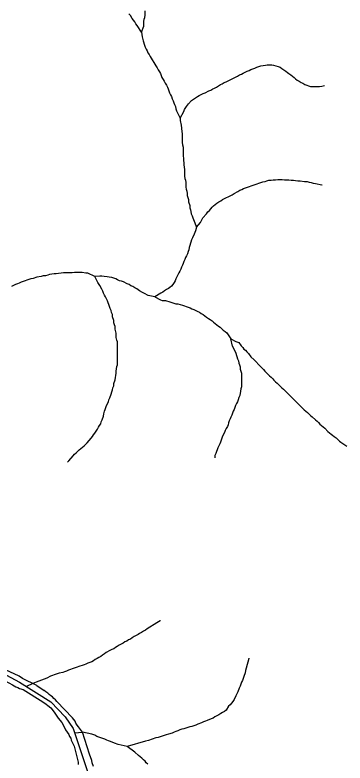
# Model space of a CAD drawing. Extents: x 652.3 to 678, y 7316.9 to 7344.9.
# Drawn here: x 656.206 to 657.03, y 7341.971 to 7343.834 of the extents above; entities that cross this region are included whole.
import ezdxf

# ---------------------------------------------------------------- set-up
doc = ezdxf.new("R2010")
doc.units = 0
doc.header["$LTSCALE"] = 0.032
for name, color, linetype, lineweight in [('2', 7, 'Continuous', 25), ('55', 7, 'Continuous', 25), ('7', 7, 'Continuous', 25)]:
    doc.layers.add(name, color=color, linetype=linetype, lineweight=lineweight)

msp = doc.modelspace()

# ---------------------------------------------------------------- linework, layer by layer
at = {"layer": '2'}
msp.add_line((656.2614, 7342.164), (656.279, 7342.1512), dxfattribs=at)
for points in [[(656.0446, 7342.2318), (656.1059, 7342.208), (656.1154, 7342.204), (656.1282, 7342.2), (656.1648, 7342.1841), (656.1743, 7342.1793), (656.191, 7342.1706), (656.2006, 7342.1658), (656.2085, 7342.161), (656.2133, 7342.1594), (656.2181, 7342.157), (656.2268, 7342.1538), (656.2762, 7342.1236), (656.2841, 7342.1172), (656.2881, 7342.1141), (656.2961, 7342.1085), (656.304, 7342.0974), (656.3144, 7342.083), (656.3231, 7342.0719)], [(656.2614, 7342.164), (656.2252, 7342.1817), (656.2173, 7342.1873), (656.1831, 7342.2032)], [(656.4027, 7341.9621), (656.3987, 7341.9716), (656.3979, 7341.9772), (656.3923, 7341.9931), (656.3748, 7342.048), (656.3645, 7342.0608), (656.3613, 7342.0655), (656.3581, 7342.0703), (656.3565, 7342.0751), (656.3502, 7342.0838), (656.3112, 7342.1244), (656.3072, 7342.1284), (656.3032, 7342.1316), (656.3, 7342.1355), (656.2961, 7342.1387), (656.2921, 7342.1419), (656.2881, 7342.1451), (656.2833, 7342.1483), (656.279, 7342.1512)], [(656.3231, 7342.0719), (656.3279, 7342.0647), (656.3327, 7342.0536), (656.3406, 7342.0417), (656.3422, 7342.0369), (656.3454, 7342.0329), (656.347, 7342.0281), (656.3541, 7342.013)], [(656.3541, 7342.013), (656.3637, 7341.9732), (656.3637, 7341.9677)]]:
    msp.add_lwpolyline(points, dxfattribs=at)
at = {"layer": '55'}
for p, q in [((656.2513, 7342.1689), (656.2356, 7342.1614)), ((656.3548, 7342.0463), (656.3748, 7342.048))]:
    msp.add_line(p, q, dxfattribs=at)
msp.add_lwpolyline([(655.638, 7342.2517), (655.6959, 7342.2583), (655.8407, 7342.2628), (655.923, 7342.2628), (655.9831, 7342.2539), (656.07, 7342.2338), (656.1523, 7342.2071), (656.2178, 7342.1726), (656.2957, 7342.1236), (656.3313, 7342.0857), (656.3514, 7342.0568), (656.387, 7341.9499)], dxfattribs=at)
at = {"layer": '7'}
for p, q in [((656.7488, 7343.0092), (656.7448, 7343.0275)), ((656.2595, 7342.1721), (656.2513, 7342.1689))]:
    msp.add_line(p, q, dxfattribs=at)
for points in [[(656.522, 7343.7914), (656.5109, 7343.8081), (656.5077, 7343.8121), (656.5053, 7343.8168), (656.499, 7343.8256), (656.4942, 7343.8328), (656.4902, 7343.8367)], [(656.522, 7343.7914), (656.5276, 7343.8065), (656.5276, 7343.8176), (656.5284, 7343.8232), (656.53, 7343.828), (656.5308, 7343.8335), (656.5308, 7343.8447)], [(656.522, 7343.7914), (656.5236, 7343.7794), (656.526, 7343.7699), (656.5292, 7343.7588), (656.5308, 7343.754), (656.534, 7343.7492), (656.5364, 7343.7444), (656.5379, 7343.7397), (656.5411, 7343.7357), (656.5435, 7343.7309), (656.5459, 7343.7261), (656.5555, 7343.7118), (656.5578, 7343.707), (656.561, 7343.7023), (656.5634, 7343.6975), (656.5666, 7343.6927), (656.569, 7343.6879), (656.5714, 7343.6832), (656.573, 7343.6784), (656.5761, 7343.6736), (656.5785, 7343.6688), (656.5809, 7343.6641), (656.5841, 7343.6593), (656.5865, 7343.6545), (656.5881, 7343.6497), (656.5905, 7343.645), (656.5921, 7343.6402), (656.5944, 7343.6354), (656.5968, 7343.6306), (656.5984, 7343.6251), (656.6008, 7343.6203), (656.6024, 7343.6155), (656.604, 7343.6108), (656.6064, 7343.606), (656.6072, 7343.6004), (656.6096, 7343.5956), (656.6183, 7343.5773)], [(656.6183, 7343.5773), (656.6279, 7343.594), (656.6294, 7343.5988), (656.6342, 7343.606), (656.639, 7343.6131), (656.647, 7343.6211), (656.6517, 7343.6243), (656.6565, 7343.6275), (656.6613, 7343.6306), (656.6661, 7343.6338), (656.6756, 7343.6386), (656.6804, 7343.6402), (656.6899, 7343.645), (656.6947, 7343.6466), (656.6995, 7343.6497), (656.7042, 7343.6521), (656.709, 7343.6545), (656.7138, 7343.6577), (656.7186, 7343.6609), (656.7233, 7343.6625), (656.7281, 7343.6657), (656.7329, 7343.6672), (656.7615, 7343.6816), (656.7663, 7343.6848), (656.7711, 7343.6863), (656.7759, 7343.6895), (656.7854, 7343.6943), (656.7902, 7343.6959), (656.795, 7343.6983), (656.8045, 7343.7015), (656.8093, 7343.7038), (656.8148, 7343.7054), (656.8196, 7343.707), (656.8252, 7343.7078), (656.8308, 7343.7086), (656.8355, 7343.7102), (656.8467, 7343.7102), (656.8514, 7343.7086), (656.857, 7343.707), (656.8626, 7343.7054), (656.8674, 7343.7038), (656.8721, 7343.7007), (656.8769, 7343.6975), (656.8817, 7343.6943), (656.8857, 7343.6911), (656.8896, 7343.6879), (656.8944, 7343.6848), (656.8984, 7343.6816), (656.9024, 7343.6784), (656.9063, 7343.6752), (656.9103, 7343.672), (656.9151, 7343.6688), (656.9199, 7343.6657), (656.9246, 7343.6641), (656.9294, 7343.6609), (656.9437, 7343.6561), (656.966, 7343.6561), (656.9716, 7343.6569), (656.9748, 7343.6577), (656.9786, 7343.6587)], [(656.6183, 7343.5773), (656.6183, 7343.571), (656.6207, 7343.5598), (656.6223, 7343.5439), (656.6231, 7343.5383), (656.6231, 7343.5161), (656.6239, 7343.5105), (656.6255, 7343.5049), (656.6263, 7343.4994), (656.6263, 7343.4826), (656.6271, 7343.4771), (656.6271, 7343.4715), (656.6279, 7343.4659), (656.6279, 7343.4604), (656.6287, 7343.4548), (656.6294, 7343.4492), (656.6294, 7343.4325), (656.6302, 7343.4269), (656.6318, 7343.4222), (656.6326, 7343.4166), (656.6326, 7343.4055), (656.6334, 7343.3999), (656.635, 7343.3951), (656.6358, 7343.3896), (656.6358, 7343.384), (656.639, 7343.3744), (656.639, 7343.3689), (656.6422, 7343.3593), (656.6422, 7343.3537), (656.6438, 7343.349), (656.6454, 7343.3442), (656.6462, 7343.3386), (656.6485, 7343.3339), (656.6501, 7343.3291), (656.6517, 7343.3243), (656.6589, 7343.3052)], [(656.6589, 7343.3052), (656.6692, 7343.3171), (656.6716, 7343.3219), (656.6748, 7343.3291), (656.6844, 7343.3386), (656.6875, 7343.3434), (656.6915, 7343.3474), (656.6979, 7343.3553), (656.7019, 7343.3585), (656.7058, 7343.3617), (656.7098, 7343.3657), (656.7146, 7343.3689), (656.7194, 7343.3713), (656.7241, 7343.3744), (656.748, 7343.3864), (656.7528, 7343.3896), (656.7623, 7343.3943), (656.7671, 7343.3975), (656.7719, 7343.3991), (656.7767, 7343.4015), (656.7814, 7343.4031), (656.7862, 7343.4055), (656.8005, 7343.4102), (656.8053, 7343.4118), (656.8196, 7343.4166), (656.8244, 7343.4182), (656.83, 7343.419), (656.8347, 7343.4206), (656.8395, 7343.4222), (656.8451, 7343.423), (656.8507, 7343.4238), (656.8562, 7343.4238), (656.8618, 7343.4246), (656.8729, 7343.4246), (656.8785, 7343.4238), (656.8896, 7343.4238), (656.8952, 7343.423), (656.9008, 7343.4222), (656.9063, 7343.4214), (656.9119, 7343.4206), (656.9175, 7343.4206), (656.9286, 7343.419), (656.935, 7343.419), (656.9398, 7343.4174), (656.9453, 7343.4166), (656.9501, 7343.415), (656.9557, 7343.4142), (656.9716, 7343.411), (656.9724, 7343.4109)], [(656.6589, 7343.3052), (656.6565, 7343.2965), (656.6533, 7343.2885), (656.6493, 7343.279), (656.647, 7343.2742), (656.6422, 7343.2599), (656.6406, 7343.2551), (656.6398, 7343.2495), (656.6382, 7343.2447), (656.6366, 7343.2392), (656.6342, 7343.2344), (656.6318, 7343.2296), (656.6302, 7343.2248), (656.6279, 7343.2201), (656.6263, 7343.2153), (656.6239, 7343.2105), (656.6215, 7343.2057), (656.6199, 7343.201), (656.6175, 7343.1962), (656.6151, 7343.1914), (656.608, 7343.1771), (656.6056, 7343.1723), (656.6032, 7343.1676), (656.6, 7343.1628), (656.5968, 7343.1588), (656.5928, 7343.1556), (656.5889, 7343.1524), (656.5841, 7343.1501), (656.5793, 7343.1469), (656.5753, 7343.1437), (656.5706, 7343.1413), (656.5555, 7343.1317)], [(656.4059, 7343.1827), (656.3884, 7343.1906), (656.3828, 7343.1906), (656.374, 7343.193), (656.3549, 7343.193), (656.3494, 7343.1922), (656.3327, 7343.1922), (656.3271, 7343.1914), (656.3215, 7343.1906), (656.3152, 7343.1898), (656.3096, 7343.189), (656.304, 7343.189), (656.2929, 7343.1874), (656.2881, 7343.1859), (656.2825, 7343.1843), (656.277, 7343.1843), (656.2722, 7343.1827), (656.261, 7343.1811), (656.2515, 7343.1779), (656.2459, 7343.1771), (656.2364, 7343.1739), (656.2316, 7343.1715), (656.2268, 7343.1699), (656.2221, 7343.1684), (656.2173, 7343.166), (656.2125, 7343.1644), (656.2077, 7343.1628), (656.1982, 7343.158)], [(656.338, 7342.7206), (656.3385, 7342.7212), (656.3406, 7342.7236), (656.3518, 7342.7363), (656.3549, 7342.7403), (656.3589, 7342.7435), (656.3669, 7342.7514), (656.3709, 7342.7546), (656.3748, 7342.7578), (656.3788, 7342.761), (656.3828, 7342.7649), (656.3868, 7342.7681), (656.3963, 7342.7801), (656.3995, 7342.784), (656.4027, 7342.788), (656.4059, 7342.7928), (656.4122, 7342.8023), (656.4146, 7342.8071), (656.417, 7342.8119), (656.4202, 7342.8159), (656.4218, 7342.8206), (656.4242, 7342.8254), (656.4273, 7342.835), (656.4281, 7342.8405), (656.4297, 7342.8469), (656.4313, 7342.8517), (656.4329, 7342.8564), (656.4345, 7342.8612), (656.4393, 7342.8708), (656.4409, 7342.8755), (656.4433, 7342.8803), (656.4464, 7342.8899), (656.448, 7342.8954), (656.4496, 7342.9002), (656.4504, 7342.9058), (656.4528, 7342.9105), (656.4528, 7342.9161), (656.456, 7342.9257), (656.4568, 7342.9312), (656.4584, 7342.936), (656.4592, 7342.9416), (656.4592, 7342.9471), (656.4608, 7342.9583), (656.4624, 7342.9631), (656.4624, 7343.0196), (656.4608, 7343.0243), (656.4592, 7343.0307), (656.4592, 7343.0418), (656.456, 7343.0514), (656.456, 7343.0578), (656.4544, 7343.0625), (656.4528, 7343.0673), (656.4528, 7343.0729), (656.4496, 7343.0824), (656.4496, 7343.088), (656.4472, 7343.0928), (656.4464, 7343.0983), (656.4441, 7343.1031), (656.4409, 7343.1127), (656.4385, 7343.1174), (656.4369, 7343.1222), (656.4321, 7343.1317), (656.4297, 7343.1365), (656.4273, 7343.1413), (656.4258, 7343.1461), (656.4234, 7343.1508), (656.4178, 7343.1604), (656.413, 7343.1676), (656.4059, 7343.1827)], [(656.5555, 7343.1317), (656.5387, 7343.1357), (656.5292, 7343.1405), (656.5244, 7343.1429), (656.5173, 7343.1469), (656.5101, 7343.1516), (656.5053, 7343.1548), (656.5005, 7343.158), (656.4958, 7343.1596), (656.491, 7343.1628), (656.4862, 7343.1644), (656.4767, 7343.1691), (656.4719, 7343.1707), (656.4671, 7343.1723), (656.4624, 7343.1747), (656.4576, 7343.1771), (656.4528, 7343.1787), (656.448, 7343.1803), (656.4417, 7343.1811), (656.4361, 7343.1819), (656.4289, 7343.1827), (656.4234, 7343.1835), (656.4178, 7343.1835), (656.4059, 7343.1827)], [(656.5555, 7343.1317), (656.569, 7343.1246), (656.5738, 7343.123), (656.5817, 7343.123), (656.5928, 7343.1198), (656.6072, 7343.115), (656.6127, 7343.1142), (656.6183, 7343.1127), (656.6239, 7343.1111), (656.6382, 7343.1063), (656.643, 7343.1047), (656.6477, 7343.1023), (656.6525, 7343.1007), (656.6573, 7343.0983), (656.6621, 7343.0959), (656.6668, 7343.0936), (656.6708, 7343.0904), (656.6756, 7343.088), (656.6796, 7343.0848), (656.6844, 7343.0816), (656.6891, 7343.0784), (656.6931, 7343.0753), (656.6979, 7343.0721), (656.7019, 7343.0689), (656.7058, 7343.0657), (656.7098, 7343.0625), (656.7138, 7343.0593), (656.7178, 7343.0562), (656.7217, 7343.053), (656.7257, 7343.049), (656.7305, 7343.0458), (656.7345, 7343.0426), (656.7448, 7343.0275)], [(656.7448, 7343.0275), (656.7576, 7343.0211), (656.7647, 7343.018), (656.7703, 7343.01), (656.7743, 7343.006), (656.7774, 7343.0021), (656.7814, 7342.9989), (656.7846, 7342.9949), (656.7886, 7342.9909), (656.795, 7342.983), (656.8029, 7342.975), (656.8069, 7342.971), (656.8148, 7342.9631), (656.818, 7342.9591), (656.826, 7342.9511), (656.8292, 7342.9471), (656.8331, 7342.9432), (656.8371, 7342.9392), (656.8411, 7342.9352), (656.8451, 7342.932), (656.8491, 7342.9281), (656.8522, 7342.9241), (656.8562, 7342.9201), (656.8602, 7342.9169), (656.8721, 7342.905), (656.8761, 7342.9018), (656.892, 7342.8859), (656.896, 7342.8819), (656.9239, 7342.8541), (656.9278, 7342.8509), (656.9318, 7342.8477), (656.9358, 7342.8437), (656.9398, 7342.8397), (656.9437, 7342.8365), (656.9477, 7342.8334), (656.9557, 7342.8254), (656.9597, 7342.8222), (656.9636, 7342.819), (656.9668, 7342.8151), (656.9708, 7342.8119), (656.9748, 7342.8079), (656.9788, 7342.8047), (656.9867, 7342.7968), (656.9907, 7342.7936), (656.9947, 7342.7904), (656.9986, 7342.7872), (657.0026, 7342.784), (657.0074, 7342.7809), (657.0154, 7342.7729), (657.0193, 7342.7697), (657.0241, 7342.7665), (657.0289, 7342.7633), (657.0337, 7342.7602)], [(656.7488, 7343.0092), (656.7568, 7342.9917), (656.7615, 7342.9774), (656.7639, 7342.9726), (656.7647, 7342.967), (656.7663, 7342.9623), (656.7679, 7342.9575), (656.7679, 7342.9519), (656.7695, 7342.9471), (656.7711, 7342.9416), (656.7711, 7342.9082), (656.7695, 7342.9026), (656.7687, 7342.897), (656.7671, 7342.8859), (656.7647, 7342.8811), (656.7631, 7342.8755), (656.7615, 7342.8708), (656.7591, 7342.866), (656.756, 7342.8612), (656.7544, 7342.8564), (656.7528, 7342.8517), (656.7504, 7342.8469), (656.7472, 7342.8373), (656.7448, 7342.8326), (656.7432, 7342.8278), (656.7408, 7342.823), (656.7393, 7342.8182), (656.7377, 7342.8135), (656.7361, 7342.8087), (656.7329, 7342.8039), (656.7305, 7342.7992), (656.7289, 7342.7944), (656.7241, 7342.7848), (656.7225, 7342.7801), (656.721, 7342.7753), (656.7186, 7342.7705), (656.717, 7342.7657), (656.7146, 7342.761), (656.7122, 7342.7562), (656.7074, 7342.7419), (656.705, 7342.7371), (656.705, 7342.7311)], [(656.569, 7342.3257), (656.5683, 7342.3253), (656.5602, 7342.3201), (656.5364, 7342.305), (656.5316, 7342.3018), (656.5268, 7342.2995), (656.522, 7342.2963), (656.5173, 7342.2939), (656.5133, 7342.2907), (656.5037, 7342.2859), (656.499, 7342.2828), (656.4942, 7342.2796), (656.4894, 7342.278), (656.4854, 7342.2748), (656.4807, 7342.2724), (656.4759, 7342.2692), (656.4663, 7342.2644), (656.4616, 7342.2613), (656.4568, 7342.2589), (656.4528, 7342.2557), (656.448, 7342.2541), (656.4433, 7342.2509), (656.4337, 7342.2461), (656.4297, 7342.243), (656.425, 7342.2398), (656.4202, 7342.2366), (656.4154, 7342.2342), (656.4114, 7342.231), (656.4067, 7342.2286), (656.4027, 7342.2255), (656.3979, 7342.2231), (656.3931, 7342.2215), (656.3884, 7342.2199), (656.3836, 7342.2175), (656.3788, 7342.2159), (656.374, 7342.2135), (656.3685, 7342.2119), (656.3589, 7342.2088), (656.3541, 7342.2072), (656.3398, 7342.2024), (656.335, 7342.2), (656.3303, 7342.1984), (656.3255, 7342.1968), (656.3167, 7342.1944), (656.3096, 7342.192), (656.2953, 7342.1873), (656.2857, 7342.1825), (656.2595, 7342.1721)], [(656.7896, 7342.2319), (656.7895, 7342.2315), (656.787, 7342.2223), (656.7814, 7342.2016), (656.7806, 7342.196), (656.7774, 7342.1865), (656.7751, 7342.1817), (656.7735, 7342.1769), (656.7711, 7342.1721), (656.7679, 7342.1626), (656.7655, 7342.1578), (656.7623, 7342.1483), (656.7599, 7342.1435), (656.7576, 7342.1387), (656.7528, 7342.1292), (656.7496, 7342.1244), (656.7464, 7342.1204), (656.7432, 7342.1157), (656.7393, 7342.1125), (656.7329, 7342.1029), (656.7289, 7342.0997), (656.7241, 7342.0966), (656.7194, 7342.0942), (656.7146, 7342.091), (656.705, 7342.0862), (656.7003, 7342.083), (656.6955, 7342.0814), (656.6859, 7342.0767), (656.6812, 7342.0751), (656.6764, 7342.0735), (656.6716, 7342.0711), (656.6621, 7342.0679), (656.6573, 7342.0655), (656.6477, 7342.0623), (656.6422, 7342.0608), (656.6279, 7342.056), (656.6223, 7342.0552), (656.6175, 7342.0536), (656.6127, 7342.0512), (656.608, 7342.0496), (656.6032, 7342.048), (656.5984, 7342.0456), (656.5889, 7342.0425), (656.5833, 7342.0409), (656.5785, 7342.0393), (656.5738, 7342.0377), (656.5682, 7342.0361), (656.5634, 7342.0345), (656.5578, 7342.0337), (656.5483, 7342.0305), (656.5395, 7342.0273), (656.5316, 7342.0257), (656.4865, 7342.012)], [(656.4865, 7342.012), (656.4639, 7342.017), (656.4544, 7342.0202), (656.4448, 7342.0249), (656.4401, 7342.0265), (656.4353, 7342.0281), (656.4305, 7342.0305), (656.4258, 7342.0321), (656.4202, 7342.0337), (656.4154, 7342.0353), (656.4106, 7342.0369), (656.4059, 7342.0401), (656.3979, 7342.0432), (656.3748, 7342.048)], [(656.5379, 7341.9685), (656.534, 7341.9716), (656.5308, 7341.9756), (656.5268, 7341.9788), (656.5228, 7341.9828), (656.5188, 7341.986), (656.5149, 7341.9899), (656.5053, 7341.9979), (656.4865, 7342.012)]]:
    msp.add_lwpolyline(points, dxfattribs=at)

doc.saveas('drawing.dxf')
